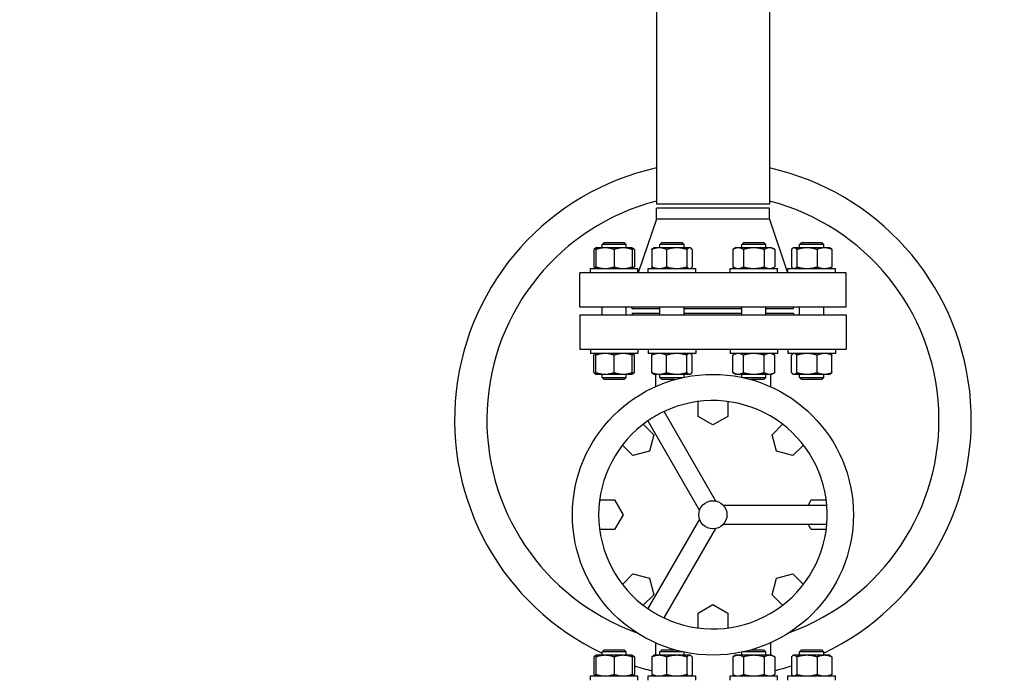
# Model space of a CAD drawing. Header units: inches. Extents: x 36 to 1719, y -84 to 1122.
# Tile 504 of 558: x 646 to 676, y 950 to 971. Entities that reach past the tile are written whole.
import ezdxf

# ---------------------------------------------------------------- set-up
doc = ezdxf.new("R2010")
doc.units = ezdxf.units.IN
doc.header["$LTSCALE"] = 48
doc.header["$MEASUREMENT"] = 0
doc.layers.add('Dimension (ANSI)', color=7, linetype='Continuous', lineweight=25)
doc.layers.add('Visible (ANSI)', color=7, linetype='Continuous', lineweight=30)
doc.styles.add('Note Text (ANSI)', font='tahoma.ttf')
doc.dimstyles.new('Architectural (ANSI)', dxfattribs={"dimscale": 48, "dimtxt": 0.125, "dimasz": 0.098425, "dimexe": 0.125, "dimexo": 0.0625, "dimgap": 0.031496, "dimtad": 0, "dimtih": 1, "dimtoh": 1, "dimdec": 4, "dimrnd": 1e-08, "dimzin": 3, "dimdsep": 46, "dimlunit": 4, "dimtxsty": 'Note Text (ANSI)', "dimcen": 0.09, "dimdle": 0.393701, "dimclrd": 256, "dimclre": 256, "dimclrt": 256, "dimadec": 0, "dimazin": 3, "dimtfac": 0.96, "dimtofl": 0, "dimtmove": 0, "dimatfit": 3, "dimfxl": 1, "dimfrac": 2, "dimtolj": 1, "dimtzin": 12, "dimlwd": -1, "dimlwe": -1, "dimarcsym": 0})

# ---------------------------------------------------------------- blocks, each defined once
blk = doc.blocks.new('*D22')
at = {"layer": 'Defpoints', "color": 0, "transparency": 16777216}
for p in [(690.014, 1004.053), (597.741, 757.491), (727.918, 757.491)]:
    blk.add_point(p, dxfattribs=at)
at = {"layer": 'Dimension (ANSI)', "transparency": 16777216}
for p, q in [((687.014, 1004.053), (591.741, 1004.053)), ((597.741, 999.328), (597.741, 903.572)), ((597.741, 762.216), (597.741, 892.973)), ((724.918, 757.491), (591.741, 757.491))]:
    blk.add_line(p, q, dxfattribs=at)
for points in [[(596.953, 999.328), (598.528, 999.328), (597.741, 1004.053)], [(596.953, 762.216), (598.528, 762.216), (597.741, 757.491)]]:
    blk.add_solid(points, dxfattribs=at)
at = {"layer": 'Dimension (ANSI)', "transparency": 16777216, "insert": (577.782, 902.06), "char_height": 6, "attachment_point": 1, "style": 'Note Text (ANSI)'}
blk.add_mtext('\\A1;20\'-6 9/16"', dxfattribs=at)

msp = doc.modelspace()

# ---------------------------------------------------------------- linework, layer by layer
at = {"layer": 'Visible (ANSI)'}
for p, q in [((665.61918, 977.6689), (665.61918, 964.9189)), ((669.11918, 977.6689), (669.11918, 964.9189)), ((669.11918, 964.9189), (665.61918, 964.9189)), ((669.11918, 964.7939), (665.61918, 964.7939)), ((665.61918, 964.4539), (665.61918, 964.7939)), ((669.11918, 964.4539), (669.11918, 964.7939)), ((665.61918, 964.4539), (665.05918, 962.7939)), ((669.11918, 964.4539), (665.61918, 964.4539)), ((669.11918, 964.4539), (669.67918, 962.7939)), ((663.99864, 963.7364), (663.93614, 963.6739)), ((663.99864, 963.7364), (664.62364, 963.7364)), ((664.62364, 963.7364), (664.68614, 963.6739)), ((665.79, 963.7364), (665.7275, 963.6739)), ((665.79, 963.7364), (666.415, 963.7364)), ((666.415, 963.7364), (666.4775, 963.6739)), ((668.32336, 963.7364), (668.26086, 963.6739)), ((668.32336, 963.7364), (668.94836, 963.7364)), ((668.94836, 963.7364), (669.01086, 963.6739)), ((670.11472, 963.7364), (670.05222, 963.6739)), ((670.11472, 963.7364), (670.73972, 963.7364)), ((670.73972, 963.7364), (670.80222, 963.6739)), ((663.68375, 963.51866), (663.68375, 962.97814)), ((663.74864, 963.5689), (663.7288, 963.55744)), ((664.02989, 963.5689), (663.74864, 963.5689)), ((663.74864, 963.51866), (663.74864, 962.97814)), ((664.68614, 963.6739), (663.93614, 963.6739)), ((663.93614, 963.5689), (663.93614, 963.6739)), ((664.59239, 963.5689), (664.02989, 963.5689)), ((664.31114, 963.51866), (664.31114, 962.97814)), ((664.87364, 963.5689), (664.59239, 963.5689)), ((664.68614, 963.5689), (664.68614, 963.6739)), ((664.87364, 963.5689), (664.89348, 963.55744)), ((664.87364, 963.51866), (664.87364, 962.97814)), ((664.93853, 963.51866), (664.93853, 962.97814)), ((665.47511, 963.51866), (665.47511, 962.97814)), ((665.54, 963.5689), (665.52016, 963.55744)), ((665.70475, 963.5689), (665.54, 963.5689)), ((666.24809, 963.5689), (665.70475, 963.5689)), ((666.4775, 963.6739), (665.7275, 963.6739)), ((665.7275, 963.5689), (665.7275, 963.6739)), ((665.93439, 963.51866), (665.93439, 962.97814)), ((666.64583, 963.5689), (666.24809, 963.5689)), ((666.4775, 963.5689), (666.4775, 963.6739)), ((666.56178, 963.51866), (666.56178, 962.97814)), ((666.665, 963.5689), (666.64583, 963.5689)), ((666.665, 963.5689), (666.68484, 963.55744)), ((666.72989, 963.51866), (666.72989, 962.97814)), ((668.07336, 963.5689), (667.98634, 963.51866)), ((667.98634, 963.51866), (667.98634, 962.97814)), ((668.14872, 963.5689), (668.07336, 963.5689)), ((668.63586, 963.5689), (668.14872, 963.5689)), ((669.01086, 963.6739), (668.26086, 963.6739)), ((668.26086, 963.5689), (668.26086, 963.6739)), ((668.3111, 963.51866), (668.3111, 962.97814)), ((669.123, 963.5689), (668.63586, 963.5689)), ((668.96062, 963.51866), (668.96062, 962.97814)), ((669.01086, 963.5689), (669.01086, 963.6739)), ((669.19836, 963.5689), (669.123, 963.5689)), ((669.19836, 963.5689), (669.28538, 963.51866)), ((669.28538, 963.51866), (669.28538, 962.97814)), ((669.79984, 963.51866), (669.79984, 962.97814)), ((669.86472, 963.5689), (669.84488, 963.55744)), ((669.88389, 963.5689), (669.86472, 963.5689)), ((670.28164, 963.5689), (669.88389, 963.5689)), ((669.96794, 963.51866), (669.96794, 962.97814)), ((670.80222, 963.6739), (670.05222, 963.6739)), ((670.05222, 963.5689), (670.05222, 963.6739)), ((670.82497, 963.5689), (670.28164, 963.5689)), ((670.59533, 963.51866), (670.59533, 962.97814)), ((670.80222, 963.5689), (670.80222, 963.6739)), ((670.98972, 963.5689), (670.82497, 963.5689)), ((670.98972, 963.5689), (671.00957, 963.55744)), ((671.05461, 963.51866), (671.05461, 962.97814)), ((663.57664, 962.9279), (665.04564, 962.9279)), ((663.57664, 962.7939), (663.57664, 962.9279)), ((663.74864, 962.9279), (663.7288, 962.93935)), ((664.87364, 962.9279), (664.89348, 962.93935)), ((665.04564, 962.7939), (665.04564, 962.9279)), ((665.368, 962.9279), (666.837, 962.9279)), ((665.368, 962.7939), (665.368, 962.9279)), ((665.54, 962.9279), (665.52016, 962.93935)), ((666.665, 962.9279), (666.68484, 962.93935)), ((666.837, 962.7939), (666.837, 962.9279)), ((667.90136, 962.9279), (669.37036, 962.9279)), ((667.90136, 962.7939), (667.90136, 962.9279)), ((668.07336, 962.9279), (667.98634, 962.97814)), ((669.19836, 962.9279), (669.28538, 962.97814)), ((669.37036, 962.7939), (669.37036, 962.9279)), ((669.69272, 962.9279), (671.16172, 962.9279)), ((669.69272, 962.7939), (669.69272, 962.9279)), ((669.86472, 962.9279), (669.84488, 962.93935)), ((670.98972, 962.9279), (671.00957, 962.93935)), ((671.16172, 962.7939), (671.16172, 962.9279)), ((671.49418, 962.7939), (663.24418, 962.7939)), ((663.24418, 961.7339), (663.24418, 962.7939)), ((671.49418, 961.7339), (671.49418, 962.7939)), ((671.49418, 961.7339), (663.24418, 961.7339)), ((663.93614, 961.4889), (663.93614, 961.7339)), ((664.68614, 961.4889), (664.68614, 961.7339)), ((664.86918, 961.6739), (664.86918, 961.7339)), ((665.7275, 961.6739), (664.86918, 961.6739)), ((665.7275, 961.4889), (665.7275, 961.7339)), ((666.4775, 961.4889), (666.4775, 961.7339)), ((668.26086, 961.6739), (666.4775, 961.6739)), ((668.26086, 961.4889), (668.26086, 961.7339)), ((669.01086, 961.4889), (669.01086, 961.7339)), ((669.86918, 961.6739), (669.01086, 961.6739)), ((669.86918, 961.6739), (669.86918, 961.7339)), ((670.05222, 961.4889), (670.05222, 961.7339)), ((670.80222, 961.4889), (670.80222, 961.7339)), ((663.24418, 961.4889), (671.49418, 961.4889)), ((663.24418, 961.4889), (663.24418, 960.4289)), ((664.86918, 961.5489), (665.7275, 961.5489)), ((664.86918, 961.5489), (664.86918, 961.4889)), ((666.4775, 961.5489), (668.26086, 961.5489)), ((669.01086, 961.5489), (669.86918, 961.5489)), ((669.86918, 961.5489), (669.86918, 961.4889)), ((671.49418, 961.4889), (671.49418, 960.4289)), ((663.24418, 960.4289), (671.49418, 960.4289)), ((663.57664, 960.4289), (663.57664, 960.2949)), ((665.04564, 960.4289), (665.04564, 960.2949)), ((665.368, 960.4289), (665.368, 960.2949)), ((666.837, 960.4289), (666.837, 960.2949)), ((667.90136, 960.4289), (667.90136, 960.2949)), ((669.37036, 960.4289), (669.37036, 960.2949)), ((669.69272, 960.4289), (669.69272, 960.2949)), ((671.16172, 960.4289), (671.16172, 960.2949)), ((665.04564, 960.2949), (663.57664, 960.2949)), ((663.68375, 959.70414), (663.68375, 960.24466)), ((663.74864, 960.2949), (663.7288, 960.28344)), ((663.74864, 959.70414), (663.74864, 960.24466)), ((664.31114, 959.70414), (664.31114, 960.24466)), ((664.87364, 960.2949), (664.89348, 960.28344)), ((664.87364, 959.70414), (664.87364, 960.24466)), ((664.93853, 959.70414), (664.93853, 960.24466)), ((666.837, 960.2949), (665.368, 960.2949)), ((665.47511, 959.70414), (665.47511, 960.24466)), ((665.54, 960.2949), (665.52016, 960.28344)), ((665.93439, 959.70414), (665.93439, 960.24466)), ((666.56178, 959.70414), (666.56178, 960.24466)), ((666.665, 960.2949), (666.68484, 960.28344)), ((666.72989, 959.70414), (666.72989, 960.24466)), ((669.37036, 960.2949), (667.90136, 960.2949)), ((668.07336, 960.2949), (667.98634, 960.24466)), ((667.98634, 959.70414), (667.98634, 960.24466)), ((668.3111, 959.70414), (668.3111, 960.24466)), ((668.96062, 959.70414), (668.96062, 960.24466)), ((669.19836, 960.2949), (669.28538, 960.24466)), ((669.28538, 959.70414), (669.28538, 960.24466)), ((671.16172, 960.2949), (669.69272, 960.2949)), ((669.79984, 959.70414), (669.79984, 960.24466)), ((669.86472, 960.2949), (669.84488, 960.28344)), ((669.96794, 959.70414), (669.96794, 960.24466)), ((670.59533, 959.70414), (670.59533, 960.24466)), ((670.98972, 960.2949), (671.00957, 960.28344)), ((671.05461, 959.70414), (671.05461, 960.24466)), ((663.74864, 959.6539), (663.7288, 959.66535)), ((663.74864, 959.6539), (664.02989, 959.6539)), ((663.93614, 959.5489), (663.93614, 959.6539)), ((663.93614, 959.5489), (664.68614, 959.5489)), ((663.99864, 959.4864), (663.93614, 959.5489)), ((664.62364, 959.4864), (663.99864, 959.4864)), ((664.02989, 959.6539), (664.59239, 959.6539)), ((664.59239, 959.6539), (664.87364, 959.6539)), ((664.62364, 959.4864), (664.68614, 959.5489)), ((664.68614, 959.5489), (664.68614, 959.6539)), ((664.87364, 959.6539), (664.89348, 959.66535)), ((665.54, 959.6539), (665.52016, 959.66535)), ((665.54, 959.6539), (665.70475, 959.6539)), ((665.58918, 959.6539), (665.58918, 959.26804)), ((665.70475, 959.6539), (666.24809, 959.6539)), ((665.7275, 959.5489), (665.7275, 959.6539)), ((665.7275, 959.5489), (666.44182, 959.5489)), ((665.79, 959.4864), (665.7275, 959.5489)), ((666.19133, 959.4864), (665.79, 959.4864)), ((666.24809, 959.6539), (666.64583, 959.6539)), ((666.4775, 959.55653), (666.4775, 959.6539)), ((666.64583, 959.6539), (666.665, 959.6539)), ((666.665, 959.6539), (666.68484, 959.66535)), ((668.07336, 959.6539), (667.98634, 959.70414)), ((668.07336, 959.6539), (668.14872, 959.6539)), ((668.14872, 959.6539), (668.63586, 959.6539)), ((668.26086, 959.55653), (668.26086, 959.6539)), ((668.29654, 959.5489), (669.01086, 959.5489)), ((668.94836, 959.4864), (668.54704, 959.4864)), ((668.63586, 959.6539), (669.123, 959.6539)), ((668.94836, 959.4864), (669.01086, 959.5489)), ((669.01086, 959.5489), (669.01086, 959.6539)), ((669.123, 959.6539), (669.19836, 959.6539)), ((669.14918, 959.6539), (669.14918, 959.26804)), ((669.19836, 959.6539), (669.28538, 959.70414)), ((669.86472, 959.6539), (669.84488, 959.66535)), ((669.86472, 959.6539), (669.88389, 959.6539)), ((669.88389, 959.6539), (670.28164, 959.6539)), ((670.05222, 959.5489), (670.05222, 959.6539)), ((670.05222, 959.5489), (670.80222, 959.5489)), ((670.11472, 959.4864), (670.05222, 959.5489)), ((670.73972, 959.4864), (670.11472, 959.4864)), ((670.28164, 959.6539), (670.82497, 959.6539)), ((670.73972, 959.4864), (670.80222, 959.5489)), ((670.80222, 959.5489), (670.80222, 959.6539)), ((670.82497, 959.6539), (670.98972, 959.6539)), ((670.98972, 959.6539), (671.00957, 959.66535)), ((666.91192, 958.3449), (666.91192, 958.80751)), ((667.82644, 958.80751), (667.82644, 958.3449)), ((667.45821, 955.72469), (665.85714, 958.49783)), ((667.36918, 958.0809), (666.91192, 958.3449)), ((667.82644, 958.3449), (667.36918, 958.0809)), ((665.21155, 958.10319), (665.53867, 957.77608)), ((665.35485, 958.20783), (666.95592, 955.43469)), ((669.1997, 957.77608), (669.52681, 958.10319)), ((665.53867, 957.77608), (665.40201, 957.26607)), ((669.33635, 957.26607), (669.1997, 957.77608)), ((664.892, 957.12941), (664.56489, 957.45653)), ((670.17347, 957.45653), (669.84636, 957.12941)), ((665.40201, 957.26607), (664.892, 957.12941)), ((669.84636, 957.12941), (669.33635, 957.26607)), ((663.86057, 955.75616), (664.32318, 955.75616)), ((664.32318, 955.75616), (664.58718, 955.2989)), ((670.89556, 955.5889), (667.69341, 955.5889)), ((670.31861, 955.5889), (670.41518, 955.75616)), ((670.41518, 955.75616), (670.87779, 955.75616)), ((664.58718, 955.2989), (664.32318, 954.84164)), ((666.95592, 955.16311), (665.35485, 952.38997)), ((667.69341, 955.0089), (670.89556, 955.0089)), ((670.41518, 954.84164), (670.31861, 955.0089)), ((664.32318, 954.84164), (663.86057, 954.84164)), ((665.85714, 952.09997), (667.45821, 954.87311)), ((670.87779, 954.84164), (670.41518, 954.84164)), ((664.56489, 953.14127), (664.892, 953.46838)), ((664.892, 953.46838), (665.40201, 953.33173)), ((669.33635, 953.33173), (669.84636, 953.46838)), ((669.84636, 953.46838), (670.17347, 953.14127)), ((665.40201, 953.33173), (665.53867, 952.82172)), ((669.1997, 952.82172), (669.33635, 953.33173)), ((665.53867, 952.82172), (665.21155, 952.4946)), ((669.52681, 952.4946), (669.1997, 952.82172)), ((666.91192, 952.2529), (667.36918, 952.5169)), ((667.36918, 952.5169), (667.82644, 952.2529)), ((666.91192, 951.79029), (666.91192, 952.2529)), ((667.82644, 952.2529), (667.82644, 951.79029)), ((665.58918, 951.32975), (665.58918, 950.9439)), ((669.14918, 951.32975), (669.14918, 950.9439)), ((663.74864, 950.9439), (663.7288, 950.93244)), ((664.02989, 950.9439), (663.74864, 950.9439)), ((663.99864, 951.1114), (663.93614, 951.0489)), ((664.68614, 951.0489), (663.93614, 951.0489)), ((663.93614, 950.9439), (663.93614, 951.0489)), ((663.99864, 951.1114), (664.62364, 951.1114)), ((664.59239, 950.9439), (664.02989, 950.9439)), ((664.87364, 950.9439), (664.59239, 950.9439)), ((664.62364, 951.1114), (664.68614, 951.0489)), ((664.68614, 950.9439), (664.68614, 951.0489)), ((664.87364, 950.9439), (664.89348, 950.93244)), ((665.54, 950.9439), (665.52016, 950.93244)), ((665.70475, 950.9439), (665.54, 950.9439)), ((666.24809, 950.9439), (665.70475, 950.9439)), ((665.79, 951.1114), (665.7275, 951.0489)), ((666.44182, 951.0489), (665.7275, 951.0489)), ((665.7275, 950.9439), (665.7275, 951.0489)), ((665.79, 951.1114), (666.19133, 951.1114)), ((666.64583, 950.9439), (666.24809, 950.9439)), ((666.4775, 950.9439), (666.4775, 951.04127)), ((666.665, 950.9439), (666.64583, 950.9439)), ((666.665, 950.9439), (666.68484, 950.93244)), ((668.07336, 950.9439), (667.98634, 950.89366)), ((668.14872, 950.9439), (668.07336, 950.9439)), ((668.63586, 950.9439), (668.14872, 950.9439)), ((668.26086, 950.9439), (668.26086, 951.04127)), ((669.01086, 951.0489), (668.29654, 951.0489)), ((668.54704, 951.1114), (668.94836, 951.1114)), ((669.123, 950.9439), (668.63586, 950.9439)), ((668.94836, 951.1114), (669.01086, 951.0489)), ((669.01086, 950.9439), (669.01086, 951.0489)), ((669.19836, 950.9439), (669.123, 950.9439)), ((669.19836, 950.9439), (669.28538, 950.89366)), ((669.86472, 950.9439), (669.84488, 950.93244)), ((669.88389, 950.9439), (669.86472, 950.9439)), ((670.28164, 950.9439), (669.88389, 950.9439)), ((670.11472, 951.1114), (670.05222, 951.0489)), ((670.80222, 951.0489), (670.05222, 951.0489)), ((670.05222, 950.9439), (670.05222, 951.0489)), ((670.11472, 951.1114), (670.73972, 951.1114)), ((670.82497, 950.9439), (670.28164, 950.9439)), ((670.73972, 951.1114), (670.80222, 951.0489)), ((670.80222, 950.9439), (670.80222, 951.0489)), ((670.98972, 950.9439), (670.82497, 950.9439)), ((670.98972, 950.9439), (671.00957, 950.93244)), ((663.68375, 950.89366), (663.68375, 950.35314)), ((663.74864, 950.89366), (663.74864, 950.35314)), ((664.31114, 950.89366), (664.31114, 950.35314)), ((664.87364, 950.89366), (664.87364, 950.35314)), ((664.93853, 950.89366), (664.93853, 950.35314)), ((665.47511, 950.89366), (665.47511, 950.35314)), ((665.93439, 950.89366), (665.93439, 950.35314)), ((666.56178, 950.89366), (666.56178, 950.35314)), ((666.72989, 950.89366), (666.72989, 950.35314)), ((667.98634, 950.89366), (667.98634, 950.35314)), ((668.3111, 950.89366), (668.3111, 950.35314)), ((668.96062, 950.89366), (668.96062, 950.35314)), ((669.28538, 950.89366), (669.28538, 950.35314)), ((669.79984, 950.89366), (669.79984, 950.35314)), ((669.96794, 950.89366), (669.96794, 950.35314)), ((670.59533, 950.89366), (670.59533, 950.35314)), ((671.05461, 950.89366), (671.05461, 950.35314)), ((663.74864, 950.3029), (663.7288, 950.31435)), ((664.87364, 950.3029), (664.89348, 950.31435)), ((665.54, 950.3029), (665.52016, 950.31435)), ((666.665, 950.3029), (666.68484, 950.31435)), ((668.07336, 950.3029), (667.98634, 950.35314)), ((669.19836, 950.3029), (669.28538, 950.35314)), ((669.86472, 950.3029), (669.84488, 950.31435)), ((670.98972, 950.3029), (671.00957, 950.31435)), ((663.57664, 950.3029), (665.04564, 950.3029)), ((663.57664, 950.1689), (663.57664, 950.3029)), ((665.04564, 950.1689), (665.04564, 950.3029)), ((665.368, 950.3029), (666.837, 950.3029)), ((665.368, 950.1689), (665.368, 950.3029)), ((666.837, 950.1689), (666.837, 950.3029)), ((667.90136, 950.3029), (669.37036, 950.3029)), ((667.90136, 950.1689), (667.90136, 950.3029)), ((669.37036, 950.1689), (669.37036, 950.3029)), ((669.69272, 950.3029), (671.16172, 950.3029)), ((669.69272, 950.1689), (669.69272, 950.3029)), ((671.16172, 950.1689), (671.16172, 950.3029))]:
    msp.add_line(p, q, dxfattribs=at)
for radius in [4.35, 0.435]:
    msp.add_circle((667.36918, 955.2989), radius, dxfattribs=at)
for centre, radius, start, end in [((667.36918, 958.2389), 8, 102.635625, 244.58763), ((667.36918, 958.2389), 8, 295.41237, 77.364375), ((667.36918, 958.2389), 7, 104.477512, 250.177195), ((667.36918, 958.2389), 7, 289.822805, 75.522488), ((667.36918, 955.2989), 3.53828, 4.701279, 115.298721), ((667.36918, 955.2989), 3.53828, 115.298721, 124.701279), ((667.36918, 955.2989), 3.53828, 124.701279, 235.298721), ((667.36918, 955.2989), 3.53828, 355.298721, 4.701279), ((667.36918, 955.2989), 3.53828, 244.701279, 355.298721), ((667.36918, 955.2989), 3.53828, 235.298721, 244.701279), ((667.36918, 958.2389), 8, 252.312107, 256.304687), ((667.36918, 958.2389), 8, 283.858516, 287.687893)]:
    msp.add_arc(centre, radius, start, end, dxfattribs=at)
for points, weights in [([(663.74864, 963.5661), (663.71839, 963.55729), (663.68375, 963.51866)], [1.01375847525, 1.02892942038, 1]), ([(663.74864, 963.51866), (663.74864, 963.5689), (663.74864, 963.5689)], [1, 1.0379548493, 1]), ([(664.02989, 963.5689), (663.89936, 963.5689), (663.74864, 963.51866)], [1, 1.0379548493, 1]), ([(664.31114, 963.51866), (664.16042, 963.5689), (664.02989, 963.5689)], [1, 1.0379548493, 1]), ([(664.59239, 963.5689), (664.46186, 963.5689), (664.31114, 963.51866)], [1, 1.0379548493, 1]), ([(664.87364, 963.51866), (664.72292, 963.5689), (664.59239, 963.5689)], [1, 1.0379548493, 1]), ([(664.87364, 963.5689), (664.87364, 963.5689), (664.87364, 963.51866)], [1, 1.0379548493, 1]), ([(664.93853, 963.51866), (664.90504, 963.53233), (664.87364, 963.54214)], [1, 1.01005189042, 1.01477953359]), ([(664.89348, 963.55744), (664.91478, 963.54515), (664.93853, 963.51866)], [1.01895290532, 1.01965956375, 1]), ([(665.70475, 963.5689), (665.59818, 963.5689), (665.47511, 963.51866)], [1, 1.0379548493, 1]), ([(665.47511, 963.51866), (665.49886, 963.54515), (665.52016, 963.55744)], [1, 1.01965956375, 1.01895290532]), ([(665.93439, 963.51866), (665.81133, 963.5689), (665.70475, 963.5689)], [1, 1.0379548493, 1]), ([(666.24809, 963.5689), (666.1025, 963.5689), (665.93439, 963.51866)], [1, 1.0379548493, 1]), ([(666.56178, 963.51866), (666.39367, 963.5689), (666.24809, 963.5689)], [1, 1.0379548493, 1]), ([(666.64583, 963.5689), (666.60682, 963.5689), (666.56178, 963.51866)], [1, 1.0379548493, 1]), ([(666.72989, 963.51866), (666.68484, 963.5689), (666.64583, 963.5689)], [1, 1.0379548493, 1]), ([(668.14872, 963.5689), (668.07336, 963.5689), (667.98634, 963.51866)], [1, 1.0379548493, 1]), ([(668.3111, 963.51866), (668.22409, 963.5689), (668.14872, 963.5689)], [1, 1.0379548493, 1]), ([(668.63586, 963.5689), (668.48514, 963.5689), (668.3111, 963.51866)], [1, 1.0379548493, 1]), ([(668.96062, 963.51866), (668.78659, 963.5689), (668.63586, 963.5689)], [1, 1.0379548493, 1]), ([(669.123, 963.5689), (669.04764, 963.5689), (668.96062, 963.51866)], [1, 1.0379548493, 1]), ([(669.28538, 963.51866), (669.19836, 963.5689), (669.123, 963.5689)], [1, 1.0379548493, 1]), ([(669.88389, 963.5689), (669.84488, 963.5689), (669.79984, 963.51866)], [1, 1.0379548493, 1]), ([(669.96794, 963.51866), (669.9229, 963.5689), (669.88389, 963.5689)], [1, 1.0379548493, 1]), ([(670.28164, 963.5689), (670.13605, 963.5689), (669.96794, 963.51866)], [1, 1.0379548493, 1]), ([(670.59533, 963.51866), (670.42722, 963.5689), (670.28164, 963.5689)], [1, 1.0379548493, 1]), ([(670.82497, 963.5689), (670.71839, 963.5689), (670.59533, 963.51866)], [1, 1.0379548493, 1]), ([(671.05461, 963.51866), (670.93155, 963.5689), (670.82497, 963.5689)], [1, 1.0379548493, 1]), ([(671.00957, 963.55744), (671.03086, 963.54515), (671.05461, 963.51866)], [1.01895290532, 1.01965956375, 1]), ([(663.68375, 962.97814), (663.71839, 962.93951), (663.74864, 962.9307)], [1, 1.02892942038, 1.01375847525]), ([(663.74864, 962.97814), (663.89936, 962.9279), (664.02989, 962.9279)], [1, 1.0379548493, 1]), ([(663.74864, 962.9279), (663.74864, 962.9279), (663.74864, 962.97814)], [1, 1.0379548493, 1]), ([(664.02989, 962.9279), (664.16042, 962.9279), (664.31114, 962.97814)], [1, 1.0379548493, 1]), ([(664.31114, 962.97814), (664.46186, 962.9279), (664.59239, 962.9279)], [1, 1.0379548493, 1]), ([(664.59239, 962.9279), (664.72292, 962.9279), (664.87364, 962.97814)], [1, 1.0379548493, 1]), ([(664.87364, 962.97814), (664.87364, 962.9279), (664.87364, 962.9279)], [1, 1.0379548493, 1]), ([(664.87364, 962.95466), (664.90504, 962.96447), (664.93853, 962.97814)], [1.01477953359, 1.01005189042, 1]), ([(664.93853, 962.97814), (664.91478, 962.95165), (664.89348, 962.93935)], [1, 1.01965956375, 1.01895290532]), ([(665.47511, 962.97814), (665.59818, 962.9279), (665.70475, 962.9279)], [1, 1.0379548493, 1]), ([(665.52016, 962.93935), (665.49886, 962.95165), (665.47511, 962.97814)], [1.01895290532, 1.01965956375, 1]), ([(665.70475, 962.9279), (665.81133, 962.9279), (665.93439, 962.97814)], [1, 1.0379548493, 1]), ([(665.93439, 962.97814), (666.1025, 962.9279), (666.24809, 962.9279)], [1, 1.0379548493, 1]), ([(666.24809, 962.9279), (666.39367, 962.9279), (666.56178, 962.97814)], [1, 1.0379548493, 1]), ([(666.56178, 962.97814), (666.60682, 962.9279), (666.64583, 962.9279)], [1, 1.0379548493, 1]), ([(666.64583, 962.9279), (666.68484, 962.9279), (666.72989, 962.97814)], [1, 1.0379548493, 1]), ([(667.98634, 962.97814), (668.07336, 962.9279), (668.14872, 962.9279)], [1, 1.0379548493, 1]), ([(668.14872, 962.9279), (668.22409, 962.9279), (668.3111, 962.97814)], [1, 1.0379548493, 1]), ([(668.3111, 962.97814), (668.48514, 962.9279), (668.63586, 962.9279)], [1, 1.0379548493, 1]), ([(668.63586, 962.9279), (668.78659, 962.9279), (668.96062, 962.97814)], [1, 1.0379548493, 1]), ([(668.96062, 962.97814), (669.04764, 962.9279), (669.123, 962.9279)], [1, 1.0379548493, 1]), ([(669.123, 962.9279), (669.19836, 962.9279), (669.28538, 962.97814)], [1, 1.0379548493, 1]), ([(669.79984, 962.97814), (669.84488, 962.9279), (669.88389, 962.9279)], [1, 1.0379548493, 1]), ([(669.88389, 962.9279), (669.9229, 962.9279), (669.96794, 962.97814)], [1, 1.0379548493, 1]), ([(669.96794, 962.97814), (670.13605, 962.9279), (670.28164, 962.9279)], [1, 1.0379548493, 1]), ([(670.28164, 962.9279), (670.42722, 962.9279), (670.59533, 962.97814)], [1, 1.0379548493, 1]), ([(670.59533, 962.97814), (670.71839, 962.9279), (670.82497, 962.9279)], [1, 1.0379548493, 1]), ([(670.82497, 962.9279), (670.93155, 962.9279), (671.05461, 962.97814)], [1, 1.0379548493, 1]), ([(671.05461, 962.97814), (671.03086, 962.95165), (671.00957, 962.93935)], [1, 1.01965956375, 1.01895290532]), ([(663.74864, 960.2921), (663.71839, 960.28329), (663.68375, 960.24466)], [1.01375847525, 1.02892942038, 1]), ([(663.74864, 960.24466), (663.74864, 960.2949), (663.74864, 960.2949)], [1, 1.0379548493, 1]), ([(664.02989, 960.2949), (663.89936, 960.2949), (663.74864, 960.24466)], [1, 1.0379548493, 1]), ([(664.31114, 960.24466), (664.16042, 960.2949), (664.02989, 960.2949)], [1, 1.0379548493, 1]), ([(664.59239, 960.2949), (664.46186, 960.2949), (664.31114, 960.24466)], [1, 1.0379548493, 1]), ([(664.87364, 960.24466), (664.72292, 960.2949), (664.59239, 960.2949)], [1, 1.0379548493, 1]), ([(664.87364, 960.2949), (664.87364, 960.2949), (664.87364, 960.24466)], [1, 1.0379548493, 1]), ([(664.93853, 960.24466), (664.90504, 960.25833), (664.87364, 960.26814)], [1, 1.01005189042, 1.01477953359]), ([(664.89348, 960.28344), (664.91478, 960.27115), (664.93853, 960.24466)], [1.01895290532, 1.01965956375, 1]), ([(665.70475, 960.2949), (665.59818, 960.2949), (665.47511, 960.24466)], [1, 1.0379548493, 1]), ([(665.47511, 960.24466), (665.49886, 960.27115), (665.52016, 960.28344)], [1, 1.01965956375, 1.01895290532]), ([(665.93439, 960.24466), (665.81133, 960.2949), (665.70475, 960.2949)], [1, 1.0379548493, 1]), ([(666.24809, 960.2949), (666.1025, 960.2949), (665.93439, 960.24466)], [1, 1.0379548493, 1]), ([(666.56178, 960.24466), (666.39367, 960.2949), (666.24809, 960.2949)], [1, 1.0379548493, 1]), ([(666.64583, 960.2949), (666.60682, 960.2949), (666.56178, 960.24466)], [1, 1.0379548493, 1]), ([(666.72989, 960.24466), (666.68484, 960.2949), (666.64583, 960.2949)], [1, 1.0379548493, 1]), ([(668.14872, 960.2949), (668.07336, 960.2949), (667.98634, 960.24466)], [1, 1.0379548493, 1]), ([(668.3111, 960.24466), (668.22409, 960.2949), (668.14872, 960.2949)], [1, 1.0379548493, 1]), ([(668.63586, 960.2949), (668.48514, 960.2949), (668.3111, 960.24466)], [1, 1.0379548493, 1]), ([(668.96062, 960.24466), (668.78659, 960.2949), (668.63586, 960.2949)], [1, 1.0379548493, 1]), ([(669.123, 960.2949), (669.04764, 960.2949), (668.96062, 960.24466)], [1, 1.0379548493, 1]), ([(669.28538, 960.24466), (669.19836, 960.2949), (669.123, 960.2949)], [1, 1.0379548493, 1]), ([(669.88389, 960.2949), (669.84488, 960.2949), (669.79984, 960.24466)], [1, 1.0379548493, 1]), ([(669.96794, 960.24466), (669.9229, 960.2949), (669.88389, 960.2949)], [1, 1.0379548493, 1]), ([(670.28164, 960.2949), (670.13605, 960.2949), (669.96794, 960.24466)], [1, 1.0379548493, 1]), ([(670.59533, 960.24466), (670.42722, 960.2949), (670.28164, 960.2949)], [1, 1.0379548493, 1]), ([(670.82497, 960.2949), (670.71839, 960.2949), (670.59533, 960.24466)], [1, 1.0379548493, 1]), ([(671.05461, 960.24466), (670.93155, 960.2949), (670.82497, 960.2949)], [1, 1.0379548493, 1]), ([(671.00957, 960.28344), (671.03086, 960.27115), (671.05461, 960.24466)], [1.01895290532, 1.01965956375, 1]), ([(663.68375, 959.70414), (663.71839, 959.66551), (663.74864, 959.6567)], [1, 1.02892942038, 1.01375847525]), ([(663.74864, 959.6539), (663.74864, 959.6539), (663.74864, 959.70414)], [1, 1.0379548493, 1]), ([(663.74864, 959.70414), (663.89936, 959.6539), (664.02989, 959.6539)], [1, 1.0379548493, 1]), ([(664.02989, 959.6539), (664.16042, 959.6539), (664.31114, 959.70414)], [1, 1.0379548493, 1]), ([(664.31114, 959.70414), (664.46186, 959.6539), (664.59239, 959.6539)], [1, 1.0379548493, 1]), ([(664.59239, 959.6539), (664.72292, 959.6539), (664.87364, 959.70414)], [1, 1.0379548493, 1]), ([(664.87364, 959.70414), (664.87364, 959.6539), (664.87364, 959.6539)], [1, 1.0379548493, 1]), ([(664.87364, 959.68066), (664.90504, 959.69047), (664.93853, 959.70414)], [1.01477953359, 1.01005189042, 1]), ([(664.93853, 959.70414), (664.91478, 959.67765), (664.89348, 959.66535)], [1, 1.01965956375, 1.01895290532]), ([(665.52016, 959.66535), (665.49886, 959.67765), (665.47511, 959.70414)], [1.01895290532, 1.01965956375, 1]), ([(665.47511, 959.70414), (665.59818, 959.6539), (665.70475, 959.6539)], [1, 1.0379548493, 1]), ([(665.70475, 959.6539), (665.81133, 959.6539), (665.93439, 959.70414)], [1, 1.0379548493, 1]), ([(665.93439, 959.70414), (666.1025, 959.6539), (666.24809, 959.6539)], [1, 1.0379548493, 1]), ([(666.24809, 959.6539), (666.39367, 959.6539), (666.56178, 959.70414)], [1, 1.0379548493, 1]), ([(666.56178, 959.70414), (666.60682, 959.6539), (666.64583, 959.6539)], [1, 1.0379548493, 1]), ([(666.64583, 959.6539), (666.68484, 959.6539), (666.72989, 959.70414)], [1, 1.0379548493, 1]), ([(667.98634, 959.70414), (668.07336, 959.6539), (668.14872, 959.6539)], [1, 1.0379548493, 1]), ([(668.14872, 959.6539), (668.22409, 959.6539), (668.3111, 959.70414)], [1, 1.0379548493, 1]), ([(668.3111, 959.70414), (668.48514, 959.6539), (668.63586, 959.6539)], [1, 1.0379548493, 1]), ([(668.63586, 959.6539), (668.78659, 959.6539), (668.96062, 959.70414)], [1, 1.0379548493, 1]), ([(668.96062, 959.70414), (669.04764, 959.6539), (669.123, 959.6539)], [1, 1.0379548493, 1]), ([(669.123, 959.6539), (669.19836, 959.6539), (669.28538, 959.70414)], [1, 1.0379548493, 1]), ([(669.79984, 959.70414), (669.84488, 959.6539), (669.88389, 959.6539)], [1, 1.0379548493, 1]), ([(669.88389, 959.6539), (669.9229, 959.6539), (669.96794, 959.70414)], [1, 1.0379548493, 1]), ([(669.96794, 959.70414), (670.13605, 959.6539), (670.28164, 959.6539)], [1, 1.0379548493, 1]), ([(670.28164, 959.6539), (670.42722, 959.6539), (670.59533, 959.70414)], [1, 1.0379548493, 1]), ([(670.59533, 959.70414), (670.71839, 959.6539), (670.82497, 959.6539)], [1, 1.0379548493, 1]), ([(670.82497, 959.6539), (670.93155, 959.6539), (671.05461, 959.70414)], [1, 1.0379548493, 1]), ([(671.05461, 959.70414), (671.03086, 959.67765), (671.00957, 959.66535)], [1, 1.01965956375, 1.01895290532]), ([(663.74864, 950.9411), (663.71839, 950.93229), (663.68375, 950.89366)], [1.01375847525, 1.02892942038, 1]), ([(663.74864, 950.89366), (663.74864, 950.9439), (663.74864, 950.9439)], [1, 1.0379548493, 1]), ([(664.02989, 950.9439), (663.89936, 950.9439), (663.74864, 950.89366)], [1, 1.0379548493, 1]), ([(664.31114, 950.89366), (664.16042, 950.9439), (664.02989, 950.9439)], [1, 1.0379548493, 1]), ([(664.59239, 950.9439), (664.46186, 950.9439), (664.31114, 950.89366)], [1, 1.0379548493, 1]), ([(664.87364, 950.89366), (664.72292, 950.9439), (664.59239, 950.9439)], [1, 1.0379548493, 1]), ([(664.87364, 950.9439), (664.87364, 950.9439), (664.87364, 950.89366)], [1, 1.0379548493, 1]), ([(664.89348, 950.93244), (664.91478, 950.92015), (664.93853, 950.89366)], [1.01895290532, 1.01965956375, 1]), ([(665.70475, 950.9439), (665.59818, 950.9439), (665.47511, 950.89366)], [1, 1.0379548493, 1]), ([(665.47511, 950.89366), (665.49886, 950.92015), (665.52016, 950.93244)], [1, 1.01965956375, 1.01895290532]), ([(665.93439, 950.89366), (665.81133, 950.9439), (665.70475, 950.9439)], [1, 1.0379548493, 1]), ([(666.24809, 950.9439), (666.1025, 950.9439), (665.93439, 950.89366)], [1, 1.0379548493, 1]), ([(666.56178, 950.89366), (666.39367, 950.9439), (666.24809, 950.9439)], [1, 1.0379548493, 1]), ([(666.64583, 950.9439), (666.60682, 950.9439), (666.56178, 950.89366)], [1, 1.0379548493, 1]), ([(666.72989, 950.89366), (666.68484, 950.9439), (666.64583, 950.9439)], [1, 1.0379548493, 1]), ([(668.14872, 950.9439), (668.07336, 950.9439), (667.98634, 950.89366)], [1, 1.0379548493, 1]), ([(668.3111, 950.89366), (668.22409, 950.9439), (668.14872, 950.9439)], [1, 1.0379548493, 1]), ([(668.63586, 950.9439), (668.48514, 950.9439), (668.3111, 950.89366)], [1, 1.0379548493, 1]), ([(668.96062, 950.89366), (668.78659, 950.9439), (668.63586, 950.9439)], [1, 1.0379548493, 1]), ([(669.123, 950.9439), (669.04764, 950.9439), (668.96062, 950.89366)], [1, 1.0379548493, 1]), ([(669.28538, 950.89366), (669.19836, 950.9439), (669.123, 950.9439)], [1, 1.0379548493, 1]), ([(669.88389, 950.9439), (669.84488, 950.9439), (669.79984, 950.89366)], [1, 1.0379548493, 1]), ([(669.96794, 950.89366), (669.9229, 950.9439), (669.88389, 950.9439)], [1, 1.0379548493, 1]), ([(670.28164, 950.9439), (670.13605, 950.9439), (669.96794, 950.89366)], [1, 1.0379548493, 1]), ([(670.59533, 950.89366), (670.42722, 950.9439), (670.28164, 950.9439)], [1, 1.0379548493, 1]), ([(670.82497, 950.9439), (670.71839, 950.9439), (670.59533, 950.89366)], [1, 1.0379548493, 1]), ([(671.05461, 950.89366), (670.93155, 950.9439), (670.82497, 950.9439)], [1, 1.0379548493, 1]), ([(671.00957, 950.93244), (671.03086, 950.92015), (671.05461, 950.89366)], [1.01895290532, 1.01965956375, 1]), ([(664.93853, 950.89366), (664.90504, 950.90733), (664.87364, 950.91714)], [1, 1.01005189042, 1.01477953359]), ([(663.68375, 950.35314), (663.71839, 950.31451), (663.74864, 950.3057)], [1, 1.02892942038, 1.01375847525]), ([(663.74864, 950.35314), (663.89936, 950.3029), (664.02989, 950.3029)], [1, 1.0379548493, 1]), ([(663.74864, 950.3029), (663.74864, 950.3029), (663.74864, 950.35314)], [1, 1.0379548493, 1]), ([(664.02989, 950.3029), (664.16042, 950.3029), (664.31114, 950.35314)], [1, 1.0379548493, 1]), ([(664.31114, 950.35314), (664.46186, 950.3029), (664.59239, 950.3029)], [1, 1.0379548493, 1]), ([(664.59239, 950.3029), (664.72292, 950.3029), (664.87364, 950.35314)], [1, 1.0379548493, 1]), ([(664.87364, 950.35314), (664.87364, 950.3029), (664.87364, 950.3029)], [1, 1.0379548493, 1]), ([(664.87364, 950.32966), (664.90504, 950.33947), (664.93853, 950.35314)], [1.01477953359, 1.01005189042, 1]), ([(664.93853, 950.35314), (664.91478, 950.32665), (664.89348, 950.31435)], [1, 1.01965956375, 1.01895290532]), ([(665.47511, 950.35314), (665.59818, 950.3029), (665.70475, 950.3029)], [1, 1.0379548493, 1]), ([(665.52016, 950.31435), (665.49886, 950.32665), (665.47511, 950.35314)], [1.01895290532, 1.01965956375, 1]), ([(665.70475, 950.3029), (665.81133, 950.3029), (665.93439, 950.35314)], [1, 1.0379548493, 1]), ([(665.93439, 950.35314), (666.1025, 950.3029), (666.24809, 950.3029)], [1, 1.0379548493, 1]), ([(666.24809, 950.3029), (666.39367, 950.3029), (666.56178, 950.35314)], [1, 1.0379548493, 1]), ([(666.56178, 950.35314), (666.60682, 950.3029), (666.64583, 950.3029)], [1, 1.0379548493, 1]), ([(666.64583, 950.3029), (666.68484, 950.3029), (666.72989, 950.35314)], [1, 1.0379548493, 1]), ([(667.98634, 950.35314), (668.07336, 950.3029), (668.14872, 950.3029)], [1, 1.0379548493, 1]), ([(668.14872, 950.3029), (668.22409, 950.3029), (668.3111, 950.35314)], [1, 1.0379548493, 1]), ([(668.3111, 950.35314), (668.48514, 950.3029), (668.63586, 950.3029)], [1, 1.0379548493, 1]), ([(668.63586, 950.3029), (668.78659, 950.3029), (668.96062, 950.35314)], [1, 1.0379548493, 1]), ([(668.96062, 950.35314), (669.04764, 950.3029), (669.123, 950.3029)], [1, 1.0379548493, 1]), ([(669.123, 950.3029), (669.19836, 950.3029), (669.28538, 950.35314)], [1, 1.0379548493, 1]), ([(669.79984, 950.35314), (669.84488, 950.3029), (669.88389, 950.3029)], [1, 1.0379548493, 1]), ([(669.88389, 950.3029), (669.9229, 950.3029), (669.96794, 950.35314)], [1, 1.0379548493, 1]), ([(669.96794, 950.35314), (670.13605, 950.3029), (670.28164, 950.3029)], [1, 1.0379548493, 1]), ([(670.28164, 950.3029), (670.42722, 950.3029), (670.59533, 950.35314)], [1, 1.0379548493, 1]), ([(670.59533, 950.35314), (670.71839, 950.3029), (670.82497, 950.3029)], [1, 1.0379548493, 1]), ([(670.82497, 950.3029), (670.93155, 950.3029), (671.05461, 950.35314)], [1, 1.0379548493, 1]), ([(671.05461, 950.35314), (671.03086, 950.32665), (671.00957, 950.31435)], [1, 1.01965956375, 1.01895290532])]:
    msp.add_rational_spline(points, weights, degree=2, dxfattribs=at)

# ---------------------------------------------------------------- dimensions: what is measured, and where the dimension line sits
at = {"layer": 'Dimension (ANSI)'}
dim = msp.add_linear_dim(base=(597.7408, 757.4914), p1=(690.01418, 1004.0529), p2=(727.91768, 757.4914), angle=270, dimstyle='Architectural (ANSI)', override={"dimgap": 0.031496, "dimdec": 4, "dimlfac": 1, "dimtol": 0, "dimlim": 0, "dimtp": 0, "dimtm": 0, "dimtdec": 2, "dimatfit": 1}, dxfattribs=at)
dim.commit()
dim.dimension.update_dxf_attribs({"geometry": '*D22', "text_midpoint": (597.7408, 898.27215), "dimtype": 160})

doc.saveas('drawing.dxf')
